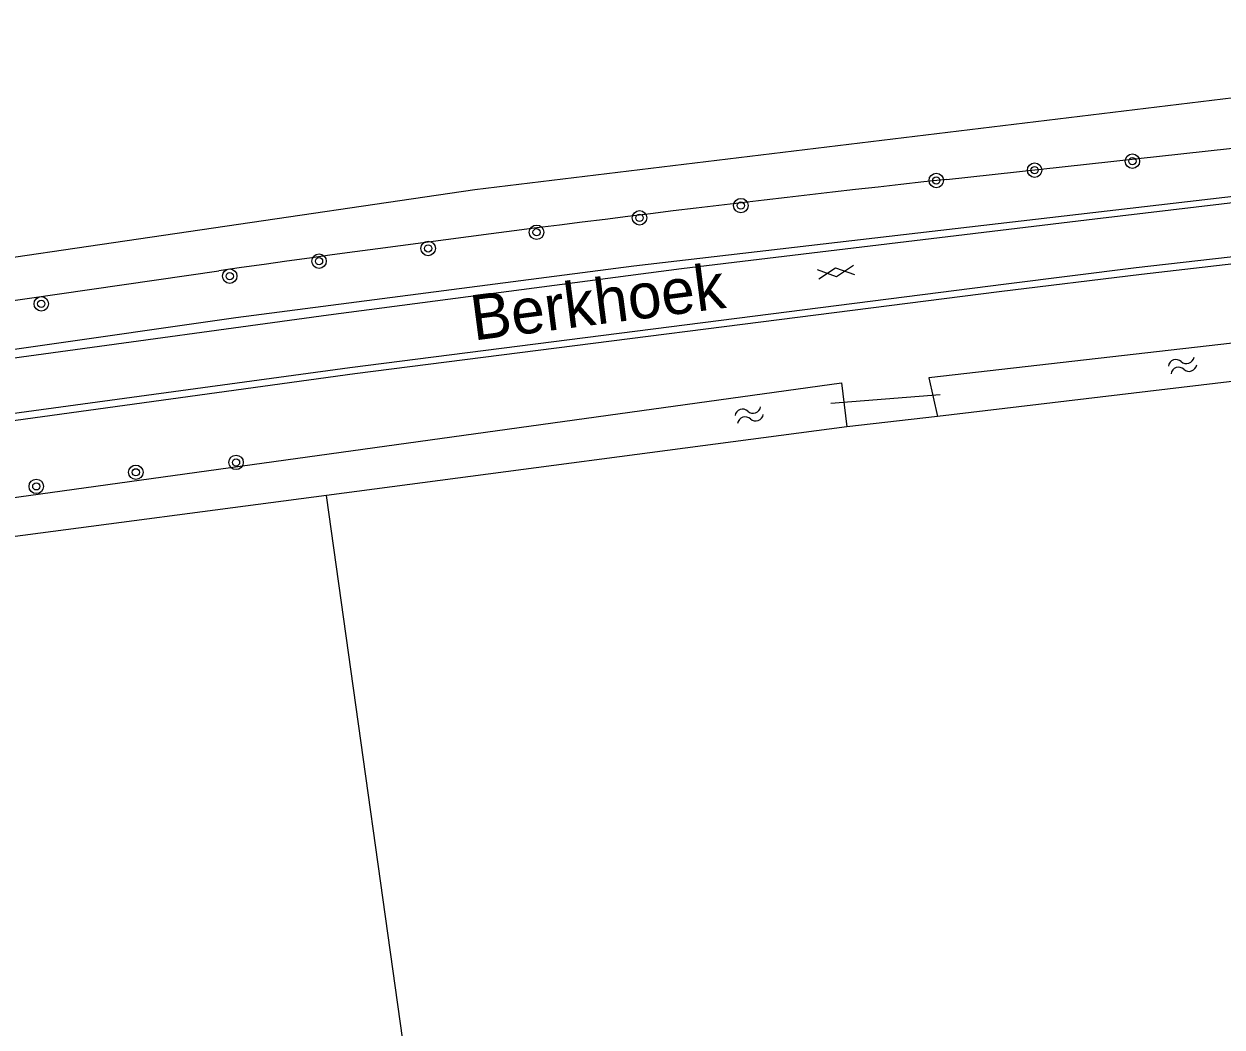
# Model space of a CAD drawing. Extents: x 136000 to 141000, y 400494 to 402006.
# Drawn here: x 139072.2 to 139138.5, y 401443.7 to 401499.1 of the extents above; entities that cross this region are included whole.
import ezdxf

# ---------------------------------------------------------------- set-up
doc = ezdxf.new("R2010")
doc.units = 0
for name, color, linetype in [('gg-afsc-draadraster', 7, 'Continuous'), ('gg-afsc-erfafscheiding', 7, 'Continuous'), ('gg-afsc-lijn draadraster', 7, 'Continuous'), ('gg-anno-openbare ruimte label', 7, 'Continuous'), ('gg-knt-verharding', 7, 'Continuous'), ('gg-kntw-bovenkant insteek waterloop', 7, 'Continuous'), ('gg-kwrk-duiker nz buis', 7, 'Continuous'), ('gt-symb-boom', 7, 'Continuous'), ('gt-symb-gesloten verharding', 7, 'Continuous'), ('gt-symb-watersymbool', 7, 'Continuous')]:
    doc.layers.add(name, color=color, linetype=linetype)

# ---------------------------------------------------------------- blocks, each defined once
blk = doc.blocks.new('gt0-BOOM')
at = {"layer": 'gt-symb-boom'}
for radius in [0.4, 0.2]:
    blk.add_circle((0, 0), radius, dxfattribs=at)
blk = doc.blocks.new('gt0-WA')
at = {"layer": 'gt-symb-watersymbool'}
for centre, start, end in [((-0.323, 0.022), 28.07249, 151.92751), ((0.427, 0.422), 208.07248, 331.92751), ((-0.323, -0.428), 28.07249, 151.92751), ((0.427, -0.028), 208.07248, 331.92751)]:
    blk.add_arc(centre, 0.425, start, end, dxfattribs=at)
blk = doc.blocks.new('gt0-GESVH1')
at = {"layer": 'gt-symb-gesloten verharding'}
for p, q in [((-0.992, -0.261), (0.008, 0.239)), ((0.008, -0.261), (-0.992, 0.239)), ((0.008, 0.239), (1.008, -0.261)), ((1.008, 0.239), (0.008, -0.261))]:
    blk.add_line(p, q, dxfattribs=at)

msp = doc.modelspace()

# ---------------------------------------------------------------- linework, layer by layer
at = {"layer": 'gg-afsc-draadraster'}
msp.add_lwpolyline([(139040.988, 401390.182), (139095.199, 401396.423), (139098.812, 401397.328), (139099.051, 401400.961), (139093.979, 401437.177), (139088.951, 401473.072)], dxfattribs=at)
at = {"layer": 'gg-afsc-erfafscheiding'}
msp.add_line((139122.727, 401477.443), (139117.721, 401476.861), dxfattribs=at)
at = {"layer": 'gg-afsc-lijn draadraster'}
msp.add_lwpolyline([(139040.988, 401390.182), (139095.199, 401396.423), (139098.812, 401397.328), (139099.051, 401400.961), (139093.979, 401437.177), (139088.951, 401473.072)], dxfattribs=at)
at = {"layer": 'gg-knt-verharding'}
for points in [[(139222.23, 401499.136), (139188.755, 401495.166), (139164.431, 401492.244), (139131.432, 401488.35), (139108.588, 401485.599), (139089.053, 401483.034), (139056.715, 401478.611), (139031.767, 401474.979), (138981.09, 401467.519), (138910.766, 401457.195), (138872.115, 401451.605)], [(139218.837, 401495.609), (139208.327, 401494.216), (139188.566, 401491.866), (139163.821, 401489.14), (139147.521, 401487.22), (139133.731, 401485.646), (139126.542, 401484.747), (139090.234, 401480.125), (139062.992, 401476.431), (139034.615, 401472.33), (139034.662, 401471.989)], [(139172.893, 401493.532), (139105.94, 401485.738), (139083.937, 401482.888), (139027.103, 401474.756)], [(139034.662, 401471.989), (139063.048, 401476.035), (139090.517, 401479.811), (139126.146, 401484.342), (139134.022, 401485.313), (139155.562, 401487.797)]]:
    msp.add_lwpolyline(points, dxfattribs=at)
at = {"layer": 'gg-kntw-bovenkant insteek waterloop'}
for p, q in [((139141.406, 401479.657), (139122.727, 401477.443)), ((139117.721, 401476.861), (139088.951, 401473.072)), ((139088.951, 401473.072), (139063.345, 401469.699))]:
    msp.add_line(p, q, dxfattribs=at)
for points in [[(139168.689, 401498.362), (139145.812, 401495.86), (139097.156, 401489.975), (139065.467, 401485.324)], [(139123.237, 401490.542), (139169.003, 401495.552), (139168.689, 401498.362)], [(139024.545, 401479.091), (139024.751, 401477.081), (139082.988, 401485.493)], [(139150.621, 401480.75), (139150.356, 401482.782), (139122.258, 401479.573), (139122.727, 401477.443)], [(139063.345, 401469.699), (139063.271, 401471.799), (139117.431, 401479.296), (139117.721, 401476.861)]]:
    msp.add_lwpolyline(points, dxfattribs=at)
msp.add_arc((139263.416, 400210.127), 1288.065, 96.247837, 98.052301, dxfattribs=at)
at = {"layer": 'gg-kwrk-duiker nz buis'}
msp.add_line((139122.891, 401478.639), (139116.838, 401478.149), dxfattribs=at)

# ---------------------------------------------------------------- block references
at = {"layer": 'gt-symb-boom'}
for p in [(139133.514, 401491.55), (139128.104, 401491.054), (139122.671, 401490.485), (139111.863, 401489.096), (139106.26, 401488.418), (139100.565, 401487.621), (139094.568, 401486.727), (139088.536, 401486.023), (139083.598, 401485.195), (139073.176, 401483.665), (139083.946, 401474.897), (139078.405, 401474.35), (139072.902, 401473.573)]:
    msp.add_blockref('gt0-BOOM', p, dxfattribs=at)
at = {"layer": 'gt-symb-gesloten verharding', "rotation": -172.99574075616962}
msp.add_blockref('gt0-GESVH1', (139117.138, 401485.404), dxfattribs=at)
at = {"layer": 'gt-symb-watersymbool', "rotation": 19.033079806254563}
for p in [(139136.236, 401480.244), (139112.271, 401477.501)]:
    msp.add_blockref('gt0-WA', p, dxfattribs=at)

# ---------------------------------------------------------------- texts
at = {"layer": 'gg-anno-openbare ruimte label'}
msp.add_text('Berkhoek', height=2.5, rotation=7.4, dxfattribs=at).set_placement((139097.092, 401481.63))

doc.saveas('drawing.dxf')
